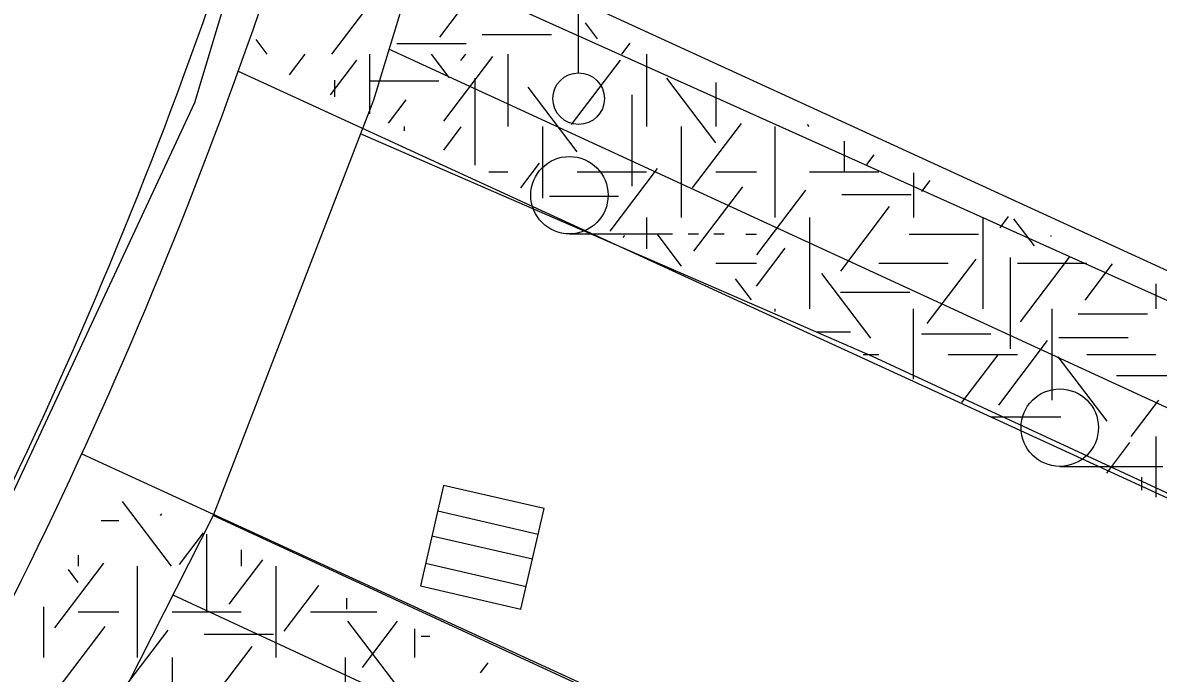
# Model space of a CAD drawing. Extents: x 419677 to 421689, y 4450851 to 4452923.
# Drawn here: x 420251.72 to 420273.74, y 4452000.87 to 4452013.47 of the extents above; entities that cross this region are included whole.
import ezdxf

# ---------------------------------------------------------------- set-up
doc = ezdxf.new("R2010")
doc.units = 0
for name, color, linetype in [('AA_HH', 7, 'Continuous'), ('Level 41', 7, 'Continuous'), ('Level 62', 7, 'Continuous')]:
    doc.layers.add(name, color=color, linetype=linetype)

msp = doc.modelspace()

# ---------------------------------------------------------------- linework, layer by layer
at = {"layer": 'AA_HH'}
for p, q in [((420262.499, 4452012.504), (420262.499, 4452016.697)), ((420262.321, 4452009.383), (420264.321, 4452009.383)), ((420264.621, 4452009.383), (420264.821, 4452009.383)), ((420265.121, 4452009.383), (420265.321, 4452009.383)), ((420271.828, 4452004.88), (420273.828, 4452004.88)), ((420259.88, 4452004.511), (420259.43, 4452002.562)), ((420259.88, 4452004.511), (420259.43, 4452002.562)), ((420261.829, 4452004.061), (420259.88, 4452004.511)), ((420261.829, 4452004.061), (420259.88, 4452004.511)), ((420259.766, 4452004.019), (420261.715, 4452003.569)), ((420261.378, 4452002.112), (420261.829, 4452004.061)), ((420261.378, 4452002.112), (420261.829, 4452004.061)), ((420259.655, 4452003.537), (420261.603, 4452003.086)), ((420259.531, 4452003.003), (420261.48, 4452002.553)), ((420259.43, 4452002.562), (420261.378, 4452002.112)), ((420259.43, 4452002.562), (420261.378, 4452002.112))]:
    msp.add_line(p, q, dxfattribs=at)
for points in [[(420397.569, 4451969.565), (420368.162, 4451984.791), (420346.871, 4451996.077), (420325.677, 4452007.623), (420307.1, 4452017.8), (420297.551, 4452023.383), (420287.987, 4452030.11), (420276.408, 4452038.563), (420264.859, 4452049.332), (420260.081, 4452053.957), (420259.882, 4452054.112), (420260.728, 4452041.699), (420259.985, 4452032.196), (420258.843, 4452024.529), (420255.051, 4452011.924), (420250.679, 4452002.57), (420243.311, 4451990.758), (420238.509, 4451984.736), (420246.006, 4451983.783), (420257.774, 4451981.835), (420271.403, 4451978.695), (420279.405, 4451976.372)], [(420263.701, 4452035.377), (420263.393, 4452032.43), (420262.674, 4452026.933), (420260.691, 4452019.096), (420258.52, 4452011.973), (420255.412, 4452003.928), (420252.298, 4451997.784), (420249.468, 4451992.922)], [(420259.334, 4452014.645), (420280.217, 4452005.261), (420315.318, 4451989.251), (420354.968, 4451971.459), (420390.503, 4451955.263), (420429.833, 4451937.11), (420466.068, 4451920.579), (420499.77, 4451905.272), (420531.24, 4451891.076), (420565.867, 4451875.12), (420595.856, 4451861.257), (420627.802, 4451847.075), (420654.753, 4451834.559), (420682.493, 4451822.247), (420700.93, 4451813.813)], [(420700.903, 4451811.3), (420693.004, 4451814.984), (420625.14, 4451845.986), (420547.659, 4451881.204), (420485.393, 4451909.382), (420427.567, 4451935.684), (420374.097, 4451960.332), (420319.625, 4451984.952), (420258.821, 4452012.963)], [(420700.886, 4451809.684), (420676.797, 4451820.648), (420625.948, 4451843.858), (420578.24, 4451865.75), (420535.248, 4451884.902), (420498.711, 4451901.547), (420441.797, 4451927.723), (420408.259, 4451942.853), (420377.701, 4451956.943), (420326.546, 4451980.132), (420287.445, 4451998.071), (420268.2, 4452007.011), (420258.269, 4452011.323)], [(420469.177, 4451906.353), (420425.667, 4451926.116), (420388.468, 4451943.011), (420341.767, 4451964.431), (420293.243, 4451986.453), (420255.412, 4452003.928)], [(420254.632, 4452002.39), (420271.038, 4451994.787), (420291.492, 4451985.31), (420303.504, 4451979.811), (420326.164, 4451969.517), (420347.575, 4451959.922), (420369.002, 4451949.737), (420385.167, 4451942.517), (420400.513, 4451935.409), (420415.08, 4451929), (420436.563, 4451919.226), (420459.524, 4451908.625), (420480.314, 4451899.212), (420495.263, 4451892.493)]]:
    msp.add_lwpolyline(points, dxfattribs=at)
for centre, radius in [((420262.499, 4452012.004), 0.5), ((420262.321, 4452010.133), 0.75), ((420271.828, 4452005.63), 0.75)]:
    msp.add_circle(centre, radius, dxfattribs=at)
at = {"layer": 'Level 41'}
for p, q in [((420259.805, 4452013.198), (420260.689, 4452014.361)), ((420257.714, 4452012.865), (420258.543, 4452013.956)), ((420262.868, 4452013.163), (420262.633, 4452013.473)), ((420256.461, 4452012.865), (420256.245, 4452013.149)), ((420260.628, 4452013.246), (420261.971, 4452013.246)), ((420258.976, 4452013.071), (420260.319, 4452013.071)), ((420263.334, 4452012.865), (420263.496, 4452013.078)), ((420256.89, 4452012.465), (420257.194, 4452012.865)), ((420257.685, 4452012.077), (420258.197, 4452012.752)), ((420258.443, 4452012.865), (420258.443, 4452011.708)), ((420259.992, 4452012.413), (420259.648, 4452012.865)), ((420259.885, 4452011.571), (420260.835, 4452012.821)), ((420260.218, 4452012.745), (420260.309, 4452012.865)), ((420261.129, 4452012.865), (420261.129, 4452011.467)), ((420262.362, 4452011.502), (420263.311, 4452012.752)), ((420263.815, 4452012.865), (420263.815, 4452011.467)), ((420257.768, 4452012.363), (420257.768, 4452012.037)), ((420258.443, 4452012.351), (420259.786, 4452012.351)), ((420260.485, 4452012.398), (420260.485, 4452010.714)), ((420265.159, 4452011.151), (420264.21, 4452012.4)), ((420265.158, 4452012.318), (420265.158, 4452011.467)), ((420265.158, 4452012.318), (420265.158, 4452011.467)), ((420262.469, 4452010.976), (420261.52, 4452012.225)), ((420263.533, 4452012.077), (420263.533, 4452010.31)), ((420258.814, 4452011.528), (420259.157, 4452011.98)), ((420259.115, 4452011.467), (420259.115, 4452011.381)), ((420259.883, 4452011.007), (420260.223, 4452011.455)), ((420261.801, 4452011.467), (420261.801, 4452010.074)), ((420264.487, 4452011.467), (420264.487, 4452009.7)), ((420264.487, 4452011.467), (420264.487, 4452009.7)), ((420264.707, 4452010.274), (420265.656, 4452011.524)), ((420266.308, 4452009.7), (420266.308, 4452011.467)), ((420266.967, 4452011.467), (420266.939, 4452011.504)), ((420267.647, 4452011.18), (420267.647, 4452010.596)), ((420268.087, 4452010.73), (420268.227, 4452010.915)), ((420261.381, 4452010.278), (420261.742, 4452010.753)), ((420260.755, 4452010.583), (420261.129, 4452010.583)), ((420262.472, 4452010.583), (420263.815, 4452010.583)), ((420263.11, 4452009.436), (420264.031, 4452010.649)), ((420265.158, 4452010.583), (420265.946, 4452010.583)), ((420266.979, 4452010.583), (420268.322, 4452010.583)), ((420268.994, 4452010.565), (420268.994, 4452009.7)), ((420264.733, 4452009.048), (420265.683, 4452010.297)), ((420269.153, 4452010.205), (420269.315, 4452010.418)), ((420261.932, 4452010.113), (420263.275, 4452010.113)), ((420265.956, 4452008.979), (420266.905, 4452010.228)), ((420267.603, 4452010.149), (420268.946, 4452010.149)), ((420267.581, 4452008.662), (420268.53, 4452009.912)), ((420263.815, 4452009.7), (420263.815, 4452009.093)), ((420266.979, 4452009.7), (420266.979, 4452007.933)), ((420270.337, 4452009.7), (420270.337, 4452007.933)), ((420270.67, 4452009.504), (420270.836, 4452009.722)), ((420271.336, 4452009.154), (420270.94, 4452009.675)), ((420264.497, 4452008.761), (420264.023, 4452009.385)), ((420265.742, 4452009.376), (420265.946, 4452009.376)), ((420268.909, 4452009.376), (420270.252, 4452009.376)), ((420263.363, 4452009.313), (420263.392, 4452009.352)), ((420271.651, 4452009.343), (420271.666, 4452009.343)), ((420265.946, 4452008.37), (420266.505, 4452009.106)), ((420265.158, 4452008.816), (420265.946, 4452008.816)), ((420268.322, 4452008.816), (420269.665, 4452008.816)), ((420269.258, 4452007.646), (420270.208, 4452008.896)), ((420270.869, 4452008.928), (420270.869, 4452007.16)), ((420271.008, 4452008.816), (420272.351, 4452008.816)), ((420271.069, 4452007.682), (420272.018, 4452008.931)), ((420272.321, 4452008.102), (420272.852, 4452008.801)), ((420265.85, 4452008.103), (420265.54, 4452008.51)), ((420268.166, 4452007.365), (420267.217, 4452008.615)), ((420273.694, 4452008.416), (420273.694, 4452007.933)), ((420267.576, 4452008.256), (420268.919, 4452008.256)), ((420266.308, 4452007.879), (420266.308, 4452007.933)), ((420268.994, 4452006.572), (420268.994, 4452007.933)), ((420271.68, 4452006.165), (420271.68, 4452007.933)), ((420272.185, 4452007.835), (420273.528, 4452007.835)), ((420267.12, 4452007.484), (420267.774, 4452007.484)), ((420269.148, 4452007.45), (420270.491, 4452007.45)), ((420270.644, 4452006.068), (420271.593, 4452007.318)), ((420271.811, 4452007.379), (420273.154, 4452007.379)), ((420268.014, 4452007.049), (420268.322, 4452007.049)), ((420269.665, 4452007.049), (420271.008, 4452007.049)), ((420269.932, 4452006.115), (420270.633, 4452007.038)), ((420272.747, 4452005.754), (420271.797, 4452007.003)), ((420272.351, 4452007.049), (420273.694, 4452007.049)), ((420272.93, 4452006.642), (420274.273, 4452006.642)), ((420273.213, 4452005.456), (420273.75, 4452006.162)), ((420270.507, 4452005.837), (420271.85, 4452005.837)), ((420273.694, 4452005.456), (420273.694, 4452004.284)), ((420272.739, 4452004.749), (420273.19, 4452005.343)), ((420273.412, 4452004.668), (420273.412, 4452004.421)), ((420254.603, 4452002.946), (420253.654, 4452004.196)), ((420254.392, 4452003.927), (420254.419, 4452003.962)), ((420253.239, 4452003.83), (420253.582, 4452003.83)), ((420254.763, 4452002.981), (420255.228, 4452003.593)), ((420255.283, 4452003.568), (420255.283, 4452002.075)), ((420255.958, 4452003.26), (420255.958, 4452002.946)), ((420252.343, 4452001.753), (420253.292, 4452003.003)), ((420252.794, 4452003.162), (420252.794, 4452002.946)), ((420252.794, 4452003.162), (420252.794, 4452002.946)), ((420255.723, 4452002.209), (420256.376, 4452003.069)), ((420252.795, 4452002.63), (420252.606, 4452002.879)), ((420253.944, 4452001.179), (420253.944, 4452002.946)), ((420256.63, 4452002.946), (420256.63, 4452001.179)), ((420256.789, 4452001.684), (420257.464, 4452002.573)), ((420258, 4452002.329), (420258, 4452002.11)), ((420252.123, 4452002.156), (420252.123, 4452001.179)), ((420252.123, 4452002.156), (420252.123, 4452001.179)), ((420252.794, 4452002.062), (420253.582, 4452002.062)), ((420254.615, 4452002.062), (420255.958, 4452002.062)), ((420257.301, 4452002.062), (420258.585, 4452002.062)), ((420252.369, 4452000.527), (420253.319, 4452001.776)), ((420253.592, 4452000.458), (420254.541, 4452001.707)), ((420258.972, 4452000.633), (420258.022, 4452001.882)), ((420258.306, 4452000.983), (420258.988, 4452001.878)), ((420259.316, 4452001.729), (420259.316, 4452001.179)), ((420255.239, 4452001.628), (420256.582, 4452001.628)), ((420259.447, 4452001.592), (420259.615, 4452001.592)), ((420255.217, 4452000.141), (420256.166, 4452001.391)), ((420254.615, 4452001.179), (420254.615, 4451999.412)), ((420257.973, 4452001.179), (420257.973, 4451999.412)), ((420260.597, 4452000.878), (420260.747, 4452001.076))]:
    msp.add_line(p, q, dxfattribs=at)
at = {"layer": 'Level 62'}
for p, q in [((420257.185, 4452016.346), (420307.81, 4451993.119)), ((420255.9, 4452012.534), (420306.193, 4451989.46)), ((420252.867, 4452005.124), (420301.269, 4451982.917))]:
    msp.add_line(p, q, dxfattribs=at)
for centre, radius, start in [((420166.977, 4452044.827), 93.642, 333.41192), ((420166.977, 4452044.827), 93.642, 333.41192), ((420166.977, 4452044.827), 93.642, 333.41192), ((420166.874, 4452044.65), 94.642, 333.45008)]:
    msp.add_arc(centre, radius, start, 347.47477, dxfattribs=at)
msp.add_open_spline([(420309.361, 4452000.973), (420307.745, 4452017.283), (420272.685, 4452038.193), (420264.007, 4452043.292), (420262.559, 4452044.135)], degree=3, dxfattribs=at)

doc.saveas('drawing.dxf')
